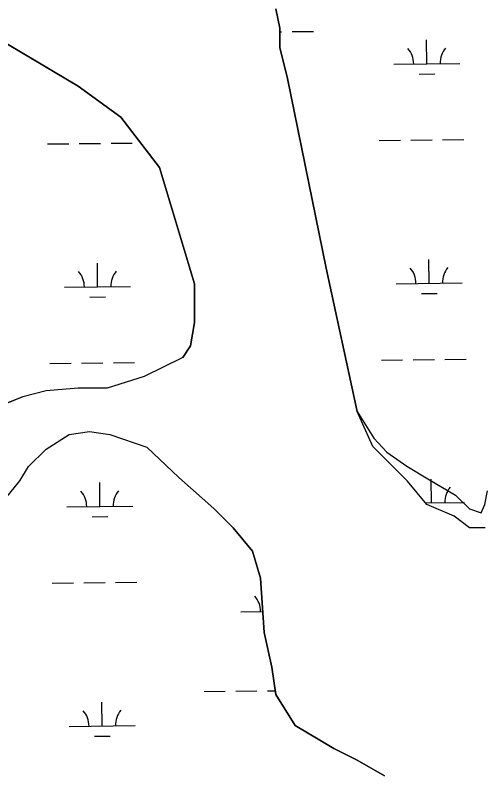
# Model space of a CAD drawing. Extents: x 3734862 to 3772949, y 391520 to 417239.
# Drawn here: x 3767194 to 3767905, y 409722 to 410869 of the extents above; entities that cross this region are included whole.
import ezdxf

# ---------------------------------------------------------------- set-up
doc = ezdxf.new("R2010")
doc.units = 0
doc.layers.add('V-TOPO-SHOR', color=7, linetype='Continuous')
doc.layers.add('V-WETL-SWMP', color=7, linetype='Continuous')

msp = doc.modelspace()

# ---------------------------------------------------------------- linework, layer by layer
at = {"layer": 'V-TOPO-SHOR'}
for p, q in [((3767588.931, 410878.408), (3767594.7970000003, 410849.0640000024)), ((3767289.829, 410761.031), (3767131.48, 410854.929)), ((3767594.797, 410849.0640000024), (3767594.797, 410819.718)), ((3767594.797, 410819.718), (3767606.527000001, 410772.77199999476)), ((3767606.527000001, 410772.77199999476), (3767665.174, 410485.21)), ((3767354.343, 410714.082), (3767289.829, 410761.031)), ((3767412.989, 410637.7899999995), (3767354.343, 410714.082)), ((3767465.773, 410461.732), (3767412.989, 410637.7899999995)), ((3767665.174, 410485.21), (3767712.094, 410268.07099999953)), ((3767465.773, 410403.0439999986), (3767465.773, 410461.732)), ((3767459.907, 410367.833), (3767465.773, 410403.0439999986)), ((3767448.1780000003, 410350.226), (3767459.907, 410367.833)), ((3767289.480022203, 410303.8000375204), (3767241.09002849, 410299.3980481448)), ((3767333.472017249, 410303.8000291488), (3767289.480022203, 410303.8000375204)), ((3767205.8970341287, 410290.5930576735), (3767161.9050424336, 410272.98407170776)), ((3767241.09002849, 410299.3980481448), (3767205.8970341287, 410290.5930576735)), ((3767712.0940000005, 410268.07099999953), (3767737.407, 410228.047)), ((3767241.089967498, 410211.3509677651), (3767276.282940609, 410233.36194109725)), ((3767276.282940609, 410233.36194109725), (3767307.0769240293, 410237.7649246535)), ((3767307.0769240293, 410237.7649246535), (3767337.870911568, 410233.3619122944)), ((3767337.870911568, 410233.3619122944), (3767393.7508942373, 410214.07689510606)), ((3767737.4069999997, 410228.047), (3767756.769, 410206.74799999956)), ((3767214.6949922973, 410184.9369923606), (3767241.089967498, 410211.3509677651)), ((3767393.7508942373, 410214.07689510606), (3767432.5619665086, 410177.49236434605)), ((3767756.769, 410206.74799999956), (3767787.106, 410185.44800000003)), ((3767201.498008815, 410162.9250087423), (3767214.6949922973, 410184.9369923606)), ((3767432.5619665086, 410177.49236434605), (3767442.315, 410168.3)), ((3767787.106, 410185.44800000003), (3767818.731, 410166.08400000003)), ((3767179.50203154, 410136.5110312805), (3767201.498008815, 410162.9250087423)), ((3767495.098, 410121.35000000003), (3767442.315, 410168.3)), ((3767818.731, 410166.08400000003), (3767860.684, 410141.558)), ((3767860.684, 410141.558), (3767881.983, 410120.904)), ((3767905.2199999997, 410127.35899999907), (3767909.093, 410148.0129999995)), ((3767524.421, 410092.006), (3767495.098, 410121.35000000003)), ((3767881.983, 410120.904), (3767899.41, 410114.4500000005)), ((3767899.41, 410114.45000000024), (3767905.2199999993, 410127.35899999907)), ((3767553.744, 410056.7949999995), (3767524.421, 410092.006)), ((3767565.4729999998, 410015.716), (3767553.744, 410056.7949999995)), ((3767571.339, 409933.555), (3767565.4729999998, 410015.716)), ((3767583.068, 409880.73699999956), (3767571.339, 409933.555)), ((3767588.933, 409839.658), (3767583.068, 409880.73699999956)), ((3767618.256, 409792.707), (3767588.933, 409839.658)), ((3767676.9050000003, 409757.496), (3767618.256, 409792.707)), ((3767712.094, 409739.89), (3767676.9050000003, 409757.496)), ((3767753.1479999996, 409716.41500000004), (3767712.094, 409739.89))]:
    msp.add_line(p, q, dxfattribs=at)
msp.add_lwpolyline([(3767448.1780000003, 410350.226), (3767389.5300000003, 410321.409), (3767333.472017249, 410303.8000291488)], dxfattribs=at)
at = {"layer": 'V-WETL-SWMP'}
for p, q in [((3767594.7970000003, 410843.43072784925), (3767597.6606830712, 410843.46097649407)), ((3767613.659790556, 410843.62997261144), (3767645.658005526, 410843.96796484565)), ((3767817.5003992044, 410795.0382790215), (3767817.120157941, 410831.03627086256)), ((3767767.5031883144, 410794.51016615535), (3767867.497610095, 410795.56639188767)), ((3767805.6640547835, 410779.4813927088), (3767829.6627160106, 410779.7348868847)), ((3767745.3157165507, 410678.83736388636), (3767777.3139315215, 410679.17535612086)), ((3767793.3130390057, 410679.3443522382), (3767825.3112539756, 410679.68234447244)), ((3767841.310361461, 410679.85134058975), (3767873.30857643, 410680.18933282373)), ((3767243.4372064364, 410673.5376459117), (3767275.4354195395, 410673.8756381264)), ((3767291.4345260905, 410674.044634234), (3767323.432739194, 410674.3826264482)), ((3767339.431845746, 410674.55162255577), (3767371.4300588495, 410674.8896147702)), ((3767821.0141981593, 410462.3818363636), (3767820.6339568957, 410498.37982820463)), ((3767319.1357252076, 410457.082153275), (3767318.755477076, 410493.08013932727)), ((3767771.0169872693, 410461.8537234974), (3767871.01140905, 410462.90994922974)), ((3767269.138517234, 410456.5540404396), (3767369.1329331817, 410457.61026611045)), ((3767307.2993844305, 410441.5252694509), (3767331.2980442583, 410441.77876361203)), ((3767809.177853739, 410446.82495005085), (3767833.176514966, 410447.07844422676)), ((3767748.8295155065, 410346.1809212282), (3767780.8277304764, 410346.51891346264)), ((3767796.826837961, 410346.68790958), (3767828.825052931, 410347.0259018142)), ((3767844.8241604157, 410347.1948979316), (3767876.8223753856, 410347.5328901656)), ((3767246.9510688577, 410340.88125674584), (3767278.9492819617, 410341.2192489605)), ((3767294.9483885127, 410341.3882450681), (3767326.9466016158, 410341.7262372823)), ((3767342.945708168, 410341.89523338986), (3767374.9439212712, 410342.2332256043)), ((3767824.5279971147, 410129.72539370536), (3767824.147755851, 410165.7233855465)), ((3767322.651250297, 410124.4264840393), (3767322.2709922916, 410160.4244675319)), ((3767815.6531144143, 410129.63164968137), (3767874.525208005, 410130.2535065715)), ((3767272.6540514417, 410123.89837130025), (3767372.648449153, 410124.9545967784)), ((3767310.8149159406, 410108.86960133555), (3767334.813571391, 410109.1230954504)), ((3767250.466638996, 410008.2255958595), (3767282.4648462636, 410008.5635880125)), ((3767298.463949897, 410008.7325840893), (3767330.4621571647, 410009.070576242)), ((3767346.461260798, 410009.23957231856), (3767378.4594680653, 410009.5775644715)), ((3767535.7851084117, 409964.80679149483), (3767569.0829304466, 409965.1585112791)), ((3767480.212569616, 409844.14211635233), (3767512.210776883, 409844.4801085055)), ((3767528.209880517, 409844.6491045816), (3767560.2080877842, 409844.98709673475)), ((3767576.2071914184, 409845.1560928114), (3767588.129884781, 409845.2820303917)), ((3767326.165203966, 409791.7701185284), (3767325.78494596, 409827.768102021)), ((3767276.1680051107, 409791.2420057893), (3767376.1624028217, 409792.2982312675)), ((3767314.32886961, 409776.2132358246), (3767338.3275250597, 409776.46672993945))]:
    msp.add_line(p, q, dxfattribs=at)
for points in [[(3767905.631, 410092.011), (3767882.1720000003, 410092.011), (3767858.7120000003, 410109.617), (3767817.659, 410127.223), (3767788.335, 410162.435), (3767735.552, 410215.253), (3767712.093, 410268.07), (3767665.1750000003, 410485.20900000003), (3767606.5270000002, 410772.772), (3767594.7970000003, 410819.721), (3767594.7970000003, 410849.064), (3767588.932, 410878.407)], [(3767131.48, 410854.929), (3767289.829, 410761.031), (3767354.342, 410714.082), (3767412.99, 410637.79000000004), (3767465.773, 410461.731), (3767465.773, 410403.045), (3767459.9080000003, 410367.833), (3767448.1780000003, 410350.227), (3767389.5300000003, 410321.409), (3767333.472, 410303.8), (3767289.48, 410303.8), (3767241.09, 410299.398), (3767205.897, 410290.593), (3767161.9050000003, 410272.984)], [(3767179.502, 410136.511), (3767201.498, 410162.925), (3767214.6950000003, 410184.93700000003), (3767241.09, 410211.351), (3767276.2830000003, 410233.362), (3767307.077, 410237.765), (3767337.8710000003, 410233.362), (3767393.751, 410214.077), (3767442.3140000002, 410168.3), (3767495.097, 410121.351), (3767524.421, 410092.00800000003), (3767553.744, 410056.79600000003), (3767565.474, 410015.716), (3767571.339, 409933.555), (3767583.068, 409880.737), (3767588.933, 409839.657), (3767618.257, 409792.708), (3767676.9050000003, 409757.496), (3767712.094, 409739.89), (3767753.147, 409716.416)]]:
    msp.add_lwpolyline(points, dxfattribs=at)
for centre, radius, start, end in [((3767762.2555296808, 410794.9295656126), 35.24628790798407, 359.8333639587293, 41.377022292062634), ((3767872.735238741, 410796.0965458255), 35.24628790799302, 139.83336095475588, 181.3770192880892), ((3767765.769328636, 410462.2731229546), 35.24628790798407, 359.8333639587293, 41.377022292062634), ((3767876.249037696, 410463.44010316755), 35.24628790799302, 139.83336095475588, 181.3770192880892), ((3767263.890858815, 410456.9734398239), 35.24628790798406, 359.8333640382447, 41.37702237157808), ((3767374.370561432, 410458.14041996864), 35.246287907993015, 139.83336087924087, 181.3770192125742), ((3767879.7628366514, 410130.78366050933), 35.24628790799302, 139.83336095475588, 181.3770192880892), ((3767267.4063938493, 410124.3177706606), 35.246287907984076, 359.83336395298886, 41.377022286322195), ((3767377.886076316, 410125.48475059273), 35.246287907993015, 139.833360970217, 181.37701930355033), ((3767530.537450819, 409965.22619085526), 35.246287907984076, 359.83336395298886, 41.377022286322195), ((3767270.920347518, 409791.66140514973), 35.246287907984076, 359.83336395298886, 41.377022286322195), ((3767381.4000299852, 409792.8283850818), 35.246287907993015, 139.833360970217, 181.37701930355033)]:
    msp.add_arc(centre, radius, start, end, dxfattribs=at)

doc.saveas('drawing.dxf')
